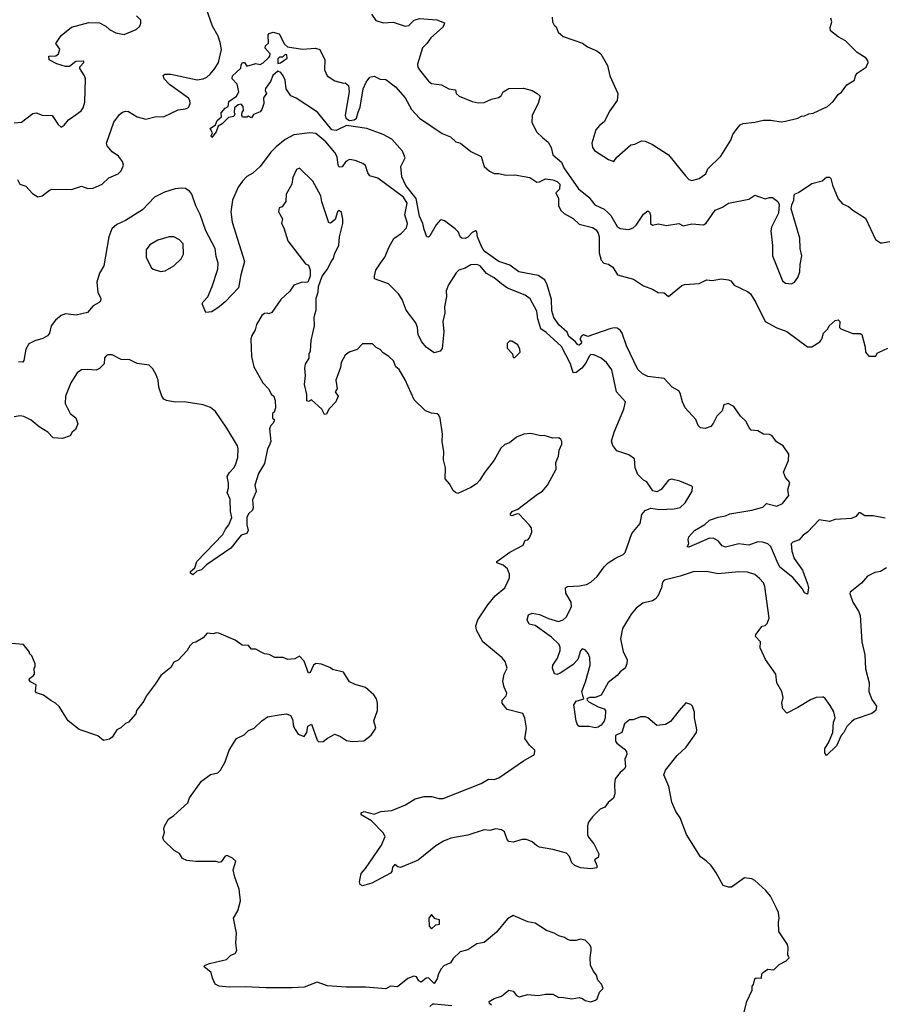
# Model space of a CAD drawing. Extents: x 2293878 to 2522763, y 823964 to 1006972.
# Tile 266 of 407: x 2381422 to 2387316, y 983707 to 990439. Entities that reach past the tile are written whole.
import ezdxf

# ---------------------------------------------------------------- set-up
doc = ezdxf.new("R2010")
doc.units = 0

msp = doc.modelspace()

# ---------------------------------------------------------------- linework, layer by layer
at = {"layer": '0CON20XD'}
for points in [[(2381407.5, 989345), (2381424.1, 989314.1), (2381465, 989300.6), (2381510.3, 989250.3), (2381545, 989227.8), (2381575, 989234.4), (2381625, 989272.5), (2381645, 989280), (2381775, 989277.1), (2381845, 989299.5), (2381886.7, 989285), (2381925, 989286.4), (2381985, 989314.2), (2382032.2, 989357.8), (2382095.4, 989385), (2382116.3, 989405), (2382130.3, 989445), (2382125, 989468.6), (2382096.7, 989505), (2382053.5, 989535), (2382020, 989575), (2382015.8, 989595), (2382065, 989738), (2382105, 989790), (2382124.5, 989805.5), (2382145, 989812.9), (2382165, 989810.8), (2382225.3, 989775.3), (2382285, 989759.5), (2382355, 989777.1), (2382405, 989775.3), (2382505, 989821.6), (2382555, 989828.5), (2382575, 989838.2), (2382587.2, 989865), (2382585.3, 989885.3), (2382575, 989903.1), (2382444.8, 989994.8), (2382408.5, 990035), (2382403.1, 990056.9), (2382414.6, 990065.4), (2382455, 990065.5), (2382635, 990028.4), (2382675, 990034), (2382700, 990045), (2382724.5, 990065), (2382756.5, 990105), (2382779.5, 990145), (2382801.1, 990235), (2382791.8, 990281.8), (2382777.8, 990325), (2382738.9, 990395), (2382696.9, 990516.9)], [(2381786.2, 989775), (2381841.2, 989815), (2381856, 989835), (2381868, 989875), (2381870.8, 990035), (2381865.7, 990055.7), (2381832.5, 990105), (2381833, 990117), (2381860, 990145), (2381860, 990155), (2381805, 990152.5), (2381761.7, 990118.3), (2381735, 990117.5), (2381675, 990137.5), (2381623.6, 990163.6), (2381621.7, 990188.3), (2381669.3, 990190.7), (2381686.7, 990205), (2381696.4, 990236.4), (2381670, 990275), (2381705, 990330), (2381775, 990387.5), (2381895, 990420), (2381966.4, 990416.4), (2382010, 990395), (2382035, 990372.5), (2382078.3, 990348.3), (2382135, 990337.5), (2382218.3, 990371.7), (2382242.5, 990395), (2382250, 990415), (2382250, 990435), (2382220, 990465)], [(2383826.6, 990476.6), (2383855, 990432.5), (2383905, 990416.2), (2383975, 990421.4), (2384056, 990394), (2384080.7, 990399.3), (2384118, 990435), (2384155, 990446.1), (2384272.9, 990437.1), (2384325, 990416.7), (2384323.3, 990405), (2384312, 990385), (2384232, 990315), (2384204.2, 990275), (2384175, 990247.1), (2384140, 990135), (2384142.5, 990115), (2384153.6, 990095), (2384215, 990018.6), (2384235, 990002.2), (2384305, 989993.2), (2384355, 989965.4), (2384399.4, 989959.4), (2384404.4, 989934.4), (2384425, 989916), (2384515, 989880), (2384555, 989870.6), (2384595, 989873.3), (2384645, 989896), (2384694, 989906), (2384711.2, 989918.8), (2384725.8, 989944.2), (2384765, 989969.2), (2384865, 989971.2), (2384924.6, 989954.6), (2384958, 989935), (2384977.5, 989915), (2384963.8, 989865), (2384923.3, 989785), (2384921.9, 989735), (2384955, 989668.8), (2384995, 989632.5), (2385032.2, 989602.2), (2385054.6, 989564.6), (2385066.2, 989515), (2385123.7, 989465), (2385140.6, 989425), (2385241.5, 989281.5), (2385310, 989225), (2385352.1, 989172.1), (2385415, 989143.1), (2385441, 989121), (2385460.5, 989100.5), (2385505.6, 989025), (2385525, 989011.3), (2385585, 989003.1), (2385615, 989015.6), (2385635.3, 989034.7), (2385685, 989108.8), (2385715, 989132.5), (2385725, 989122.5), (2385731.7, 989101.7), (2385732.5, 989045), (2385745, 989034.2), (2385785, 989042), (2385841.7, 989031.7), (2385925, 989046), (2385955, 989028.8), (2386015, 989042.5), (2386095, 989036), (2386112.3, 989047.7), (2386175, 989136), (2386225, 989156), (2386266.2, 989185), (2386405, 989212.5), (2386445, 989238.8), (2386515, 989213.3), (2386545, 989223.3), (2386565, 989222.5), (2386602.5, 989195), (2386612.5, 989175), (2386606.7, 989115), (2386559.7, 989020.3), (2386554.3, 988995), (2386566.2, 988895), (2386566.2, 988825), (2386635, 988653.3), (2386655, 988636.7), (2386695, 988633.3), (2386715.9, 988644.1), (2386740, 988675), (2386753.3, 988715), (2386754.3, 988765), (2386765.8, 988825), (2386756, 988875), (2386752.5, 988945), (2386694, 989145), (2386697.3, 989172.7), (2386712, 989205), (2386715, 989240), (2386721.2, 989248.8), (2386742.7, 989257.3), (2386835, 989318.8), (2386905, 989336.7), (2386935, 989362.5), (2386955, 989362.5), (2386965, 989352.5), (2386976.1, 989306.1), (2387014.4, 989214.4), (2387045, 989180), (2387085, 989161.2), (2387115, 989136), (2387202.7, 989082.7), (2387270, 988935), (2387303.3, 988913.3), (2387315, 988912.5), (2387382.5, 988925)], [(2385060, 990455), (2385063, 990423), (2385075, 990400), (2385088.8, 990388.8), (2385102.5, 990352.5), (2385134.6, 990324.6), (2385268.2, 990278.2), (2385302.1, 990252.1), (2385366.2, 990225), (2385393.3, 990205), (2385438.8, 990125), (2385453.8, 990055), (2385510, 989935), (2385503.8, 989885), (2385453.8, 989815), (2385415, 989740), (2385383.3, 989715), (2385358.8, 989685), (2385331.2, 989595), (2385336.2, 989565), (2385350, 989545), (2385445, 989482.5), (2385481.7, 989468.3), (2385502.3, 989497.7), (2385598, 989582), (2385625, 989588), (2385670.3, 989609.7), (2385695, 989607.5), (2385745, 989586.2), (2385855, 989514), (2385970.6, 989370.6), (2385995, 989346), (2386015, 989338), (2386065, 989352.9), (2386111.4, 989385), (2386125, 989418), (2386213.5, 989506.5), (2386281.5, 989615), (2386295, 989654), (2386324.4, 989695.6), (2386345, 989718.8), (2386365, 989728.8), (2386445, 989737.5), (2386505, 989752.2), (2386555, 989751.9), (2386625, 989740), (2386655, 989744.2), (2386740, 989765), (2386765, 989780), (2386785, 989781.2), (2386815, 989795.5), (2386845, 989798.6), (2386942.5, 989845), (2386981.7, 989878.3), (2387015, 989927.5), (2387037.7, 989942.3), (2387075, 989993.3), (2387127.5, 990025), (2387132.5, 990055), (2387145, 990072.5), (2387206.2, 990115), (2387218.8, 990145), (2387218, 990158), (2387206.4, 990176.4), (2387145, 990213.3), (2387065, 990293.8), (2387015, 990322), (2386963.3, 990363.3), (2386961.1, 990385), (2386971.4, 990425), (2386965, 990448)], [(2387335, 987031.5), (2387255, 987045.6), (2387196.8, 987046.8), (2387165, 987066.7), (2387155, 987066.7), (2387135, 987042.5), (2387105, 987028.8), (2386995, 987021.2), (2386955, 987006.7), (2386885, 987020), (2386806.2, 986935), (2386776.7, 986915), (2386747.7, 986882.3), (2386704.3, 986865.7), (2386694.4, 986855), (2386697.5, 986805), (2386714.4, 986755), (2386770, 986675), (2386805, 986582.5), (2386811.2, 986555), (2386805, 986510), (2386785, 986520), (2386768.5, 986548.5), (2386704.7, 986624.7), (2386615.6, 986695), (2386596.9, 986733.1), (2386555, 986835.7), (2386535, 986854.3), (2386496.9, 986866.9), (2386465, 986868.6), (2386405, 986846.7), (2386335, 986855.7), (2386245, 986832.5), (2386222.3, 986842.3), (2386195.9, 986875.9), (2386165, 986890.8), (2386135, 986894.5), (2385995, 986833.3), (2385983.3, 986835), (2385993.3, 986855), (2385988.8, 986885), (2385995, 986903.3), (2386034.2, 986945), (2386103.7, 986986.3), (2386135, 987016.9), (2386195, 987038), (2386245, 987045.7), (2386275, 987061.1), (2386424.1, 987084.1), (2386500, 987105), (2386525, 987130), (2386595, 987112.9), (2386635, 987131.1), (2386676.8, 987185), (2386670.5, 987225), (2386683.5, 987275), (2386655, 987308.8), (2386640.4, 987345), (2386675.8, 987425.8), (2386677.4, 987467.4), (2386638.8, 987525), (2386593.4, 987553.4), (2386564.2, 987594.2), (2386545, 987602), (2386504.2, 987604.2), (2386465, 987627.1), (2386421.4, 987631.4), (2386408.8, 987645), (2386385, 987694.2), (2386347.7, 987727.7), (2386303, 987793), (2386263.9, 987813.9), (2386233.5, 987805), (2386221.4, 987765), (2386185, 987728.1), (2386161.7, 987678.2), (2386145, 987657.8), (2386106.9, 987643.1), (2386075, 987648.5), (2386059.1, 987665), (2386042.3, 987705), (2385968.9, 987785), (2385951.2, 987825), (2385935.5, 987885.5), (2385925, 987901.2), (2385881.2, 987925), (2385825.6, 987985.6), (2385715, 987998.5), (2385677.1, 988017.1), (2385646, 988046), (2385618.6, 988105), (2385568.3, 988208.3), (2385539.2, 988295), (2385525, 988315.4), (2385505, 988329.7), (2385485, 988332.5), (2385455.4, 988325.4), (2385305, 988272.5), (2385275, 988284.3), (2385260, 988275), (2385248.9, 988255), (2385260.5, 988235), (2385259.2, 988225), (2385245, 988212.5), (2385235, 988214.4), (2385218.8, 988238.8), (2385175, 988271.8), (2385162.7, 988302.7), (2385105, 988352.9), (2385072.4, 988402.4), (2385057.6, 988447.6), (2385056.3, 988526.4), (2385026.1, 988626.1), (2385009.8, 988659.8), (2384965, 988690), (2384832, 988715), (2384770.8, 988760.8), (2384695, 988784.5), (2384594.9, 988854.9), (2384576.8, 988886.8), (2384550, 988955), (2384545, 988987.5), (2384537.5, 988995), (2384515, 988984), (2384485, 988950.6), (2384465, 988942.9), (2384444.2, 988944.2), (2384431.2, 988955), (2384421.2, 988985), (2384398.3, 989008.3), (2384325, 989063.8), (2384305, 989070), (2384295, 989068), (2384266.9, 989035), (2384225, 988961.4), (2384215, 988950.8), (2384205, 988954), (2384185, 989004.3), (2384176.7, 989045), (2384154.2, 989095), (2384131.9, 989215), (2384061.2, 989305), (2384034.3, 989365), (2384026.9, 989435), (2384056.7, 989495), (2384038.8, 989538.8), (2383965, 989622.5), (2383905, 989654.1), (2383795, 989695.4), (2383654.1, 989714.1), (2383585, 989680.6), (2383555, 989685.4), (2383457.4, 989807.4), (2383311.2, 989901.2), (2383275, 989917.1), (2383241.8, 989965), (2383235.6, 990025), (2383222.5, 990055), (2383206.7, 990076.7), (2383185, 990086.7), (2383151.9, 990058.1), (2383135.8, 990015), (2383102.3, 989967.7), (2383100, 989955), (2383108, 989935), (2383088, 989905), (2383089.2, 989865), (2383077.5, 989825), (2383065, 989809.2), (2383020, 989790), (2383005, 989767.5), (2382985, 989780), (2382975, 989772.5), (2382945, 989772.5), (2382940, 989785), (2382943, 989807), (2382951.7, 989818.3), (2382950, 989845), (2382935, 989860), (2382915, 989856.7), (2382890, 989835), (2382887.5, 989805), (2382892.5, 989795), (2382885, 989777.5), (2382849.3, 989770.7), (2382805, 989726.2), (2382779.3, 989710.7), (2382765, 989672.5), (2382735, 989632.5), (2382730, 989645), (2382740, 989665), (2382722.5, 989695), (2382759.3, 989720.7), (2382771.7, 989748.3), (2382800, 989775), (2382799.3, 989800.7), (2382825, 989832.5), (2382847.5, 989845), (2382850.7, 989879.3), (2382903.3, 989915), (2382920, 989945), (2382907, 989997), (2382874.2, 990034.2), (2382876.7, 990055), (2382932.5, 990107.5), (2382935, 990130), (2382945, 990146.7), (2382957.5, 990145), (2382975, 990120), (2383035, 990140), (2383065, 990132.5), (2383085, 990142.5), (2383123, 990177), (2383131.7, 990188.3), (2383132.5, 990205), (2383100, 990245), (2383100.7, 990259.3), (2383121.7, 990278.3), (2383120, 990335), (2383127.5, 990345), (2383155, 990353.3), (2383195, 990342.5), (2383231.7, 990271.7), (2383253, 990253), (2383355, 990237.5), (2383444.1, 990244.1), (2383473.9, 990233.9), (2383508.1, 990165), (2383505.6, 990095), (2383524, 990055), (2383575, 990020), (2383633.6, 990003.6), (2383646.4, 990006.4), (2383667.7, 989987.7), (2383674.2, 989945), (2383645.9, 989785), (2383651.3, 989765), (2383675, 989749.2), (2383707.1, 989752.9), (2383724.1, 989765.9), (2383735.8, 989805.8), (2383748.8, 989841.2), (2383770, 989965), (2383789.5, 990010.5), (2383814.3, 990045), (2383845, 990051.4), (2383885, 990032.5), (2383925, 990029.2), (2383989.1, 989979.1), (2384056.2, 989905), (2384099.5, 989825), (2384155, 989764.3), (2384309.6, 989659.6), (2384365, 989637.5), (2384403, 989603), (2384435, 989594.2), (2384505, 989536.7), (2384575, 989503.3), (2384595.8, 989435.8), (2384632.4, 989402.4), (2384665, 989386.2), (2384695, 989387.1), (2384745, 989376.5), (2384805, 989377.8), (2384908.7, 989358.7), (2384955, 989327.3), (2384975, 989328.9), (2385015, 989350), (2385065, 989343.6)], [(2383185, 990140), (2383205, 990142.5), (2383250, 990175), (2383248.3, 990198.3), (2383235, 990200), (2383217, 990183), (2383198.3, 990181.7), (2383185, 990170), (2383185, 990140)], [(2381385, 989733.8), (2381435, 989738.8), (2381512, 989798), (2381535, 989801.8), (2381575, 989786.9), (2381645, 989783.8), (2381685, 989721.2), (2381705, 989703.8), (2381725, 989718), (2381755.7, 989754.3), (2381786.2, 989775)], [(2383887.5, 988775), (2383917.5, 988815), (2383945.8, 988885), (2383977.6, 988942.4), (2384031.3, 988978.7), (2384065.8, 989015), (2384072.9, 989045), (2384053.8, 989105), (2384069.4, 989185), (2384045.5, 989225), (2383869.2, 989355), (2383815, 989370.4), (2383801.1, 989391.1), (2383785, 989442.7), (2383767.5, 989455), (2383715, 989474.8), (2383675, 989481.7), (2383651.1, 989468.9), (2383625, 989431.9), (2383605, 989430), (2383597.8, 989445), (2383590.8, 989500.8), (2383575, 989531.1), (2383515, 989602.5), (2383445, 989659.4), (2383405, 989664.4), (2383295, 989650.8), (2383235, 989620.4), (2383175, 989568.9), (2383138, 989532), (2383065.6, 989435), (2383015, 989389.4), (2382975, 989367.1), (2382944.2, 989335), (2382915, 989293.3), (2382876.9, 989205), (2382865.6, 989125), (2382874.5, 989055), (2382957.1, 988785), (2382932.1, 988695), (2382916.9, 988605), (2382825, 988508.9), (2382785, 988475.7), (2382735, 988442), (2382695, 988437.5), (2382670, 988495), (2382675, 988508.8), (2382706.5, 988543.5), (2382737.5, 988615), (2382775, 988733.3), (2382778.5, 988775), (2382765, 988820), (2382758.2, 988875), (2382692.9, 988995), (2382655, 989107.1), (2382624.7, 989165), (2382598.2, 989245), (2382584.3, 989265), (2382555, 989283.3), (2382525, 989287.3), (2382485, 989282.9), (2382411.4, 989258.6), (2382344, 989225), (2382260.5, 989139.5), (2382144.8, 989065.2), (2382085, 989039.1), (2382050.9, 989009.1), (2382031.5, 988955), (2381998.1, 988755), (2381967.5, 988705), (2381948, 988645), (2381955, 988572.5), (2381975.8, 988535), (2381974, 988515), (2381965.5, 988504.5), (2381925, 988482.5), (2381885, 988437.5), (2381808.3, 988418.3), (2381735, 988427.5), (2381705, 988415.8), (2381666.8, 988383.2), (2381636, 988345), (2381625.8, 988295), (2381612, 988278), (2381581.1, 988258.9), (2381525, 988244), (2381485, 988223.3), (2381463.8, 988185), (2381451.2, 988108.8), (2381443.8, 988096.2), (2381415, 988100)], [(2386373.3, 983655), (2386390, 983725), (2386427, 983803), (2386428.3, 983831.7), (2386437, 983843), (2386445, 983880), (2386455, 983887.5), (2386490, 983885), (2386492.5, 983915), (2386503.9, 983926.1), (2386535, 983946.7), (2386575, 983942.5), (2386610.7, 983979.3), (2386660, 984005), (2386680, 984025), (2386670, 984045), (2386672.5, 984095), (2386667.5, 984115), (2386610, 984205), (2386607.5, 984265), (2386612.5, 984295), (2386606.7, 984335), (2386593.8, 984363.8), (2386552.5, 984445), (2386520, 984485), (2386445, 984553.3), (2386423.9, 984563.9), (2386375, 984571.2), (2386285, 984508), (2386265, 984507.5), (2386228.3, 984518.3), (2386180.8, 984605), (2386146, 984655), (2386116.2, 984685), (2386073.8, 984715), (2385978.3, 984868.3), (2385935, 984982.5), (2385906.7, 985025), (2385878.3, 985088.3), (2385858.8, 985195), (2385823.6, 985276.4), (2385835, 985307.5), (2385915, 985406.7), (2385976.2, 985465), (2386046.2, 985565), (2386048.8, 985585), (2386032.5, 985665), (2386032.5, 985705), (2386020, 985745), (2386007, 985757), (2385975, 985767.5), (2385927.5, 985715), (2385869.5, 985640.5), (2385835, 985620), (2385775, 985613.8), (2385714.3, 985664.3), (2385695, 985672), (2385665, 985671.2), (2385615, 985652.5), (2385588.3, 985651.7), (2385555.9, 985624.1), (2385535.9, 985564.1), (2385492.5, 985545), (2385493.3, 985505), (2385501.7, 985491.7), (2385553, 985453), (2385567.5, 985435), (2385570, 985415), (2385556.4, 985383.6), (2385560.5, 985329.5), (2385553.3, 985315), (2385525, 985291.2), (2385491.2, 985248.8), (2385485.9, 985214.1), (2385488, 985145), (2385478.8, 985115), (2385444.1, 985085.9), (2385420, 985055), (2385389.5, 985040.5), (2385335, 984988.8), (2385308.8, 984951.2), (2385302.3, 984927.7), (2385302.5, 984865), (2385308.3, 984848.3), (2385344.2, 984804.2), (2385378.8, 984735), (2385375, 984710), (2385350, 984695), (2385366.7, 984655), (2385365, 984640), (2385325, 984633.3), (2385255, 984640), (2385215, 984656.7), (2385195, 984673.3), (2385178.3, 984718.3), (2385159.5, 984739.5), (2385065, 984766.2), (2384975, 984780), (2384953.1, 984793.1), (2384925, 984817.5), (2384885, 984834.4), (2384855.7, 984834.3), (2384795, 984815.8), (2384765, 984819.2), (2384752.4, 984832.4), (2384735.6, 984885), (2384715, 984900), (2384675, 984905.4), (2384635, 984895.5), (2384595, 984899.5), (2384485, 984863.8), (2384368.4, 984841.6), (2384318.3, 984821.7), (2384265, 984790), (2384145, 984692), (2384025, 984642.5), (2384005.8, 984645.8), (2383985, 984663.3), (2383970, 984645), (2383966, 984615), (2383955, 984603.3), (2383827.5, 984535), (2383765, 984517.8), (2383749.4, 984525), (2383743.5, 984543.5), (2383755, 984602), (2383785.8, 984635), (2383894.3, 984795), (2383918.8, 984855), (2383905, 984880), (2383825, 984961.2), (2383755, 985001.2), (2383755, 985016), (2383775, 985024.2), (2383843.6, 985006.4), (2383890, 985025), (2383965, 985032), (2384058.9, 985071.1), (2384125, 985111.2), (2384185, 985127.5), (2384237.3, 985127.3), (2384285, 985112.9), (2384315, 985112.9), (2384575, 985215.6), (2384625, 985245.6), (2384665, 985244.5), (2384695, 985254.4), (2384865, 985372), (2384940, 985415), (2384941.2, 985445), (2384905, 985478.8), (2384874.2, 985525), (2384881.7, 985561.7), (2384884.2, 985595), (2384874, 985664), (2384860, 985695), (2384752.1, 985722.1), (2384720, 985765), (2384719.2, 985785), (2384745.8, 985815), (2384750.8, 985835), (2384732.5, 985875), (2384722.9, 985915), (2384732.9, 985965), (2384752, 986005), (2384740.3, 986050.3), (2384718.8, 986075), (2384586, 986185), (2384544, 986265), (2384539.2, 986295), (2384553.6, 986336.4), (2384621.3, 986438.7), (2384670, 986500), (2384736, 986555), (2384768.3, 986621.7), (2384768.6, 986648.6), (2384756.2, 986685), (2384725, 986708.6), (2384683.3, 986725), (2384682, 986735), (2384771.7, 986798.3), (2384862.5, 986845), (2384875, 986880), (2384895, 986883.3), (2384906.7, 986895), (2384922.5, 986935), (2384920, 986965), (2384903.3, 986985), (2384835, 987057.5), (2384820.7, 987059.3), (2384785, 987047.5), (2384775, 987050), (2384775, 987060), (2384787.5, 987075), (2384825, 987092.5), (2384960, 987195), (2384995.6, 987214.4), (2385028.8, 987255), (2385088, 987365), (2385085, 987410), (2385103.3, 987455), (2385108.8, 987495), (2385127, 987537), (2385127.5, 987555), (2385119.3, 987569.3), (2385105, 987580), (2385065, 987577.5), (2385006.4, 987596.4), (2384983.9, 987593.9), (2384915, 987608.8), (2384865.9, 987604.1), (2384816.4, 987583.6), (2384770, 987545), (2384736.4, 987533.6), (2384710.5, 987509.5), (2384664.1, 987425.9), (2384600.8, 987345), (2384565, 987287.5), (2384542.5, 987265), (2384505, 987240), (2384415, 987200), (2384400, 987205), (2384385, 987220), (2384360, 987265), (2384330, 987300), (2384330.8, 987375), (2384318.2, 987428.2), (2384320.3, 987485), (2384308.9, 987555), (2384311.9, 987605), (2384294.6, 987714.6), (2384286.4, 987735), (2384275, 987744.3), (2384235, 987749.2), (2384195.4, 987765.4), (2384118.6, 987838.6), (2384056.8, 987976.8), (2384015, 988047.5), (2383993.3, 988065), (2383975.8, 988105.8), (2383945, 988136.7), (2383905, 988160), (2383885, 988182.5), (2383857, 988197), (2383831.7, 988221.7), (2383765, 988223.3), (2383727, 988183), (2383674.1, 988165.9), (2383645.9, 988144.1), (2383618.8, 988095), (2383615, 988060), (2383581.2, 987975), (2383592.5, 987915), (2383577.5, 987895), (2383597.5, 987865), (2383582.5, 987825), (2383533.6, 987776.4), (2383518.3, 987741.7), (2383505, 987740), (2383486.4, 987776.4), (2383415, 987840), (2383395, 987827.5), (2383385, 987832.5), (2383383.8, 987875), (2383368.8, 987945), (2383374, 988005), (2383370.6, 988055), (2383375.7, 988084.3), (2383400, 988125), (2383400, 988155), (2383410, 988175), (2383413.9, 988246.1), (2383436.7, 988345), (2383434, 988405), (2383448.8, 988455), (2383448, 988535), (2383461.4, 988575), (2383463.3, 988615), (2383490, 988685), (2383526.1, 988733.9), (2383550, 988785), (2383566.7, 988805), (2383573.3, 988835), (2383603.9, 988896.1), (2383608, 988955), (2383631.2, 989045), (2383631.2, 989075), (2383620, 989120), (2383605, 989133.3), (2383594.5, 989125), (2383578.5, 989071.5), (2383545, 989048), (2383535, 989048.8), (2383486.4, 989193.6), (2383478.8, 989235), (2383424, 989335), (2383335, 989422.5), (2383312.5, 989415), (2383289.3, 989360.7), (2383281.2, 989315), (2383243.6, 989246.4), (2383240, 989195), (2383215, 989160), (2383195, 989152.5), (2383190, 989125), (2383217, 989077), (2383210, 989045), (2383226.7, 989015), (2383255, 988927.5), (2383375, 988770), (2383395, 988760), (2383407.5, 988725), (2383406.7, 988685), (2383390, 988645), (2383345, 988642.5), (2383295, 988622.5), (2383267.7, 988582.3), (2383206.7, 988525), (2383145, 988436.7), (2383125, 988427.5), (2383115, 988432.5), (2383095, 988430), (2383076.7, 988415), (2383041.2, 988355), (2383031.7, 988318.3), (2383006.2, 988275), (2383001.2, 988255), (2383006.7, 988135), (2383022.5, 988065), (2383082.5, 987955), (2383122.5, 987915), (2383142.5, 987875), (2383157.5, 987865), (2383167.5, 987835), (2383170, 987785), (2383160, 987755), (2383150, 987745), (2383150, 987715), (2383160, 987705), (2383160, 987695), (2383155, 987680), (2383137.5, 987665), (2383129.3, 987640.7), (2383138.8, 987555), (2383125.6, 987524.4), (2383114.4, 987505.6), (2383094.2, 987405), (2383054.2, 987335), (2383028, 987255), (2383037.6, 987212.4), (2383013.3, 987155), (2383018.3, 987101.7), (2383013.3, 987085), (2382985, 987060), (2382974.3, 987035), (2382973.1, 986985), (2382983.8, 986945), (2382974.2, 986925.8), (2382935, 986913.8), (2382865, 986826), (2382698.6, 986711.4), (2382665, 986677.5), (2382631.7, 986668.3), (2382605, 986642.5), (2382590, 986655), (2382590, 986665), (2382618.3, 986691.7), (2382632.5, 986735), (2382810.3, 986919.7), (2382827.5, 986955), (2382851.2, 986985), (2382872, 987035), (2382863.3, 987075), (2382860.9, 987160.9), (2382840, 987205), (2382849.4, 987235), (2382849.7, 987269.7), (2382840.8, 987315), (2382855, 987343.8), (2382885, 987373.8), (2382895.6, 987395), (2382912, 987445), (2382915.9, 987504.1), (2382910.8, 987525), (2382838.1, 987645), (2382759.6, 987759.6), (2382725, 987786.9), (2382675, 987804.4), (2382545, 987825.7), (2382485, 987822.9), (2382425, 987834.4), (2382406.2, 987845), (2382392.9, 987865), (2382372.5, 987925), (2382367.3, 987975), (2382355, 988010), (2382332.3, 988052.3), (2382307.1, 988077.1), (2382225, 988088.1), (2382175, 988111.9), (2382115, 988114.3), (2382055, 988146.2), (2382025, 988146.2), (2382015, 988143.3), (2382002.3, 988127.7), (2382000, 988085), (2381967.3, 988052.7), (2381945, 988041.2), (2381885, 988048), (2381845, 988043.8), (2381815, 988023.3), (2381770.8, 987955)], [(2385065, 989343.6), (2385095, 989332.7), (2385113.2, 989313.2), (2385111.1, 989278.9), (2385085.6, 989255), (2385102.7, 989215), (2385104.1, 989165), (2385122.4, 989132.4), (2385142.8, 989112.8), (2385205, 989080.3), (2385245, 989041.2), (2385335, 989018.8), (2385360.8, 989000.8), (2385375, 988980), (2385382, 988955), (2385381.2, 988845), (2385395, 988794), (2385413.3, 988775), (2385445, 988768), (2385475, 988746), (2385506.7, 988695), (2385615.6, 988665.6), (2385685, 988618), (2385745, 988595.8), (2385785, 988572.5), (2385825, 988572), (2385855, 988546.7), (2385945, 988618.9), (2385965, 988628.8), (2386065, 988635.7), (2386115, 988660), (2386155, 988656), (2386215, 988665.8), (2386265, 988659.2), (2386282.2, 988652.2), (2386305, 988624.2), (2386395, 988580.8), (2386415, 988564), (2386452.2, 988505), (2386515.7, 988375.7), (2386595, 988332.5), (2386665, 988305.7), (2386805, 988202.5), (2386835, 988202), (2386890, 988235), (2386903.8, 988255), (2386913.8, 988295), (2386944.1, 988325.9), (2386954.4, 988345.6), (2386995, 988381.2), (2387015, 988387.5), (2387025.7, 988375.7), (2387024, 988335), (2387033.9, 988323.9), (2387115, 988293.3), (2387165, 988293.8), (2387177.3, 988287.3), (2387199.3, 988199.3), (2387201.2, 988165), (2387225, 988137.5), (2387271.7, 988138.3), (2387282, 988158), (2387293.9, 988166.1), (2387355, 988193.8)], [(2382385, 988717.5), (2382415, 988721.2), (2382474.4, 988755.6), (2382525.6, 988804.4), (2382542, 988835), (2382540, 988905), (2382514.1, 988934.1), (2382475, 988954), (2382443.8, 988953.8), (2382365, 988931.8), (2382310.5, 988899.5), (2382285.6, 988865), (2382285.8, 988815), (2382320, 988745), (2382335, 988733.8), (2382385, 988717.5)], [(2387345, 986692), (2387305, 986666), (2387265, 986660), (2387215, 986633.3), (2387175, 986587.1), (2387097.5, 986525), (2387094, 986515), (2387115.6, 986455), (2387152.9, 986395), (2387164.2, 986365), (2387175.5, 986185.5), (2387197.5, 986095), (2387201.1, 986001.1), (2387226.7, 985905), (2387223.3, 985845), (2387245, 985790), (2387277.5, 985745), (2387273.3, 985715), (2387245, 985696), (2387125, 985652.9), (2387105, 985638.6), (2387074.1, 985605.9), (2387053.1, 985565), (2387034.2, 985545), (2387003.8, 985475), (2386935, 985407.5), (2386924, 985425), (2386924, 985455), (2386948.6, 985495), (2386978, 985565), (2386983.8, 985635), (2386994.1, 985665.9), (2386985.8, 985705.8), (2386960.7, 985750.7), (2386926.4, 985796.4), (2386915, 985807.5), (2386907, 985807), (2386865, 985803.3), (2386825, 985788), (2386740, 985735), (2386665, 985696.7), (2386636.4, 985726.4), (2386630, 985765), (2386638.8, 985805), (2386628.8, 985845), (2386596.2, 985905), (2386589.2, 985965), (2386519.4, 986065), (2386482.5, 986145), (2386483.3, 986185), (2386450.7, 986220.7), (2386453.3, 986235), (2386495, 986292.5), (2386515, 986296.2), (2386530.6, 986309.4), (2386544.3, 986345.7), (2386513, 986563), (2386505, 986588.8), (2386478.3, 986618.3), (2386444.5, 986644.5), (2386395, 986660.8), (2386335, 986664.2), (2386195, 986650), (2386115, 986666.2), (2386025, 986664.6), (2385935, 986633.5), (2385825, 986607.1), (2385815, 986592.5), (2385808.6, 986555), (2385782.1, 986497.9), (2385764.3, 986475.7), (2385745, 986464.2), (2385679.7, 986450.3), (2385635, 986414.3), (2385600, 986375), (2385540.6, 986275), (2385526.5, 986205), (2385545, 986116.7), (2385572.5, 986065), (2385570, 986035), (2385559.2, 986005), (2385525, 985980), (2385505, 985954.2), (2385442.7, 985907.3), (2385395, 985819.5), (2385355, 985803.3), (2385315, 985804.7), (2385297.5, 985795), (2385299.1, 985785), (2385311.1, 985775), (2385375, 985740), (2385415, 985727.6), (2385425, 985715.4), (2385423.1, 985665), (2385415, 985641.9), (2385395.5, 985615), (2385375, 985600.8), (2385355, 985597.5), (2385313, 985607), (2385245, 985606.7), (2385235, 985612.5), (2385225, 985642.5), (2385209.7, 985755), (2385225, 985778.7), (2385275.8, 985795), (2385271.2, 985818.8), (2385263.1, 985845), (2385288.9, 985911.1), (2385319.5, 986025), (2385318.6, 986078.6), (2385307.5, 986105), (2385285, 986131.2), (2385265, 986136.2), (2385255, 986122.5), (2385235.5, 986064.5), (2385202, 986028), (2385115, 985970), (2385095, 985962), (2385076.7, 985966.7), (2385062, 986005), (2385066.2, 986025), (2385096.6, 986073.4), (2385114.4, 986125), (2385115.5, 986145.5), (2385107.4, 986167.4), (2385055, 986217.5), (2384945, 986297.5), (2384902.5, 986305), (2384890, 986335), (2384899.5, 986370.5), (2384925, 986382), (2384975, 986372.5), (2385034.5, 986344.5), (2385103.2, 986323.2), (2385136.7, 986335), (2385156.6, 986353.4), (2385192, 986425), (2385191.2, 986455), (2385155, 986517.5), (2385151.2, 986555), (2385166.4, 986563.6), (2385248.3, 986568.3), (2385295, 986577.5), (2385325, 986594), (2385368.1, 986631.9), (2385415, 986697.5), (2385442.9, 986725), (2385492.4, 986757.6), (2385545, 986781.5), (2385559.4, 986795), (2385604.4, 986925.6), (2385661.2, 986995), (2385673.3, 987055), (2385697, 987083), (2385735, 987098.8), (2385795, 987090), (2385895, 987094), (2385935, 987103.8), (2385968.8, 987135), (2386016.7, 987215), (2386020, 987245), (2386015, 987250), (2385933.9, 987283.9), (2385875, 987296.2), (2385855, 987290), (2385805, 987226.2), (2385775, 987211.2), (2385748, 987218), (2385708.3, 987278.3), (2385685, 987290), (2385645, 987330), (2385627.5, 987375), (2385622.5, 987435), (2385585, 987462.5), (2385501.7, 987491.7), (2385475, 987527.5), (2385466.2, 987556.2), (2385485, 987617.5), (2385550.8, 987775), (2385561.2, 987825), (2385499.2, 987895), (2385467.5, 988045), (2385430.8, 988095), (2385395.5, 988125.5), (2385345, 988147.5), (2385325, 988148.9), (2385312.4, 988137.6), (2385293.6, 988095), (2385263.2, 988055), (2385225, 988026.1), (2385202.9, 988025), (2385186.9, 988085), (2385124, 988205), (2385020.4, 988300.4), (2384983.6, 988325), (2384963.3, 988393.3), (2384955.8, 988445.8), (2384910.9, 988530.9), (2384875.3, 988555.3), (2384755, 988603.6), (2384713.6, 988633.6), (2384665, 988672.5), (2384612.9, 988702.9), (2384569.2, 988755), (2384545, 988765.6), (2384505, 988762.9), (2384465, 988739.2), (2384423.9, 988726.1), (2384405, 988707.5), (2384352.5, 988625), (2384336, 988585), (2384338.6, 988545), (2384325.9, 988475.9), (2384327.5, 988435), (2384313.1, 988375), (2384320.6, 988305), (2384309.5, 988190.5), (2384295, 988172.5), (2384255, 988161.2), (2384200.6, 988200.6), (2384169.5, 988235), (2384145.4, 988285), (2384139.6, 988335), (2384128.9, 988365), (2384062.8, 988452.8), (2384036.4, 988526.4), (2384010.5, 988565), (2383942, 988632), (2383847.5, 988667.5), (2383845.6, 988685), (2383854.5, 988725), (2383887.5, 988775)], [(2384805, 988130), (2384842.5, 988165), (2384840, 988185), (2384825.8, 988215.8), (2384785, 988240), (2384768.3, 988241.7), (2384752.5, 988225), (2384753.6, 988193.6), (2384790, 988155), (2384795, 988130), (2384805, 988130)], [(2381770.8, 987955), (2381734.3, 987865), (2381733.7, 987813.7), (2381767, 987747), (2381805, 987717.5), (2381820, 987675), (2381803.6, 987636.4), (2381780.7, 987619.3), (2381765.9, 987594.1), (2381715, 987576.2), (2381650, 987580), (2381615, 987618), (2381555, 987653.8), (2381499.5, 987699.5), (2381450, 987725), (2381425, 987730), (2381385, 987723.8)], [(2384645, 983700), (2384631.7, 983711.7), (2384630, 983725), (2384665, 983747.5), (2384715, 983762.5), (2384765, 983802.5), (2384795, 983797.5), (2384816.1, 983766.1), (2384835, 983758), (2384895, 983773.3), (2384965, 983766.2), (2385015, 983776.7), (2385065, 983776.2), (2385105, 983753.3), (2385125, 983756.2), (2385195, 983743.3), (2385245, 983752.5), (2385266.7, 983746.7), (2385285, 983732.5), (2385325, 983722.5), (2385356.1, 983733.9), (2385367.5, 983745), (2385385, 983790), (2385410, 983815), (2385397.5, 983845), (2385372.3, 983872.3), (2385362.5, 983905), (2385340, 983935), (2385323.6, 983973.6), (2385320, 984025), (2385326, 984074), (2385326, 984095), (2385316.2, 984115), (2385285, 984145.8), (2385255, 984152), (2385225, 984143.8), (2385185, 984143.3), (2385165, 984150), (2385145, 984163.8), (2385105, 984173.8), (2385073.9, 984193.9), (2385022.3, 984212.3), (2384945, 984262), (2384895, 984271.2), (2384795, 984313.8), (2384755, 984291.2), (2384681.2, 984198.8), (2384595, 984130), (2384545, 984120), (2384485, 984078.8), (2384432.5, 984065), (2384385, 984020), (2384365, 983990), (2384321.2, 983968.8), (2384301.2, 983948.8), (2384283.8, 983915), (2384275, 983880), (2384255, 983850), (2384215, 983887.5), (2384200, 983885), (2384165, 983857.5), (2384148.3, 983868.3), (2384132.5, 983895), (2384115, 983900), (2384075, 983882.5), (2384003.9, 983826.1), (2383955, 983830.8), (2383925, 983812.2), (2383785, 983824.5), (2383652.5, 983825), (2383525, 983832.2), (2383455, 983858.6), (2383366, 983824), (2383285, 983818.4), (2383105, 983819.3), (2382965, 983827.1), (2382853.5, 983823.5), (2382785, 983831.8), (2382757.5, 983845), (2382739.4, 983885), (2382731.2, 983925), (2382680, 983965), (2382690, 983975), (2382720, 983985), (2382835, 984013.8), (2382865, 984042.5), (2382895, 984053.3), (2382906.2, 984075), (2382900, 984125), (2382903.6, 984193.6), (2382883.3, 984295), (2382913.6, 984346.4), (2382931.2, 984415), (2382921.2, 984495), (2382892.5, 984575), (2382880, 984625), (2382900, 984685), (2382876.1, 984706.1), (2382840, 984725), (2382825, 984720), (2382798.3, 984681.7), (2382785, 984676.2), (2382765, 984682), (2382625, 984682), (2382565, 984690), (2382535, 984703.8), (2382515, 984737.5), (2382477.7, 984757.7), (2382406.4, 984826.4), (2382401.2, 984845), (2382412.5, 984882.5), (2382406.7, 984905), (2382411.2, 984925), (2382438.3, 984971.7), (2382475, 984997.5), (2382570, 985085), (2382582.4, 985117.6), (2382665, 985233.3), (2382725, 985277.5), (2382775, 985290), (2382795, 985306.7), (2382826, 985365), (2382853.3, 985445), (2382902.5, 985525), (2382955, 985548), (2382985, 985578.8), (2383024.4, 985595.6), (2383076.2, 985645), (2383115, 985672), (2383195, 985686.2), (2383245, 985693.3), (2383271.7, 985681.7), (2383287, 985657), (2383294, 985605), (2383303.3, 985585), (2383325, 985553.3), (2383365, 985537.5), (2383383.8, 985565), (2383391.7, 985608.3), (2383415, 985622.5), (2383455, 985513.3), (2383465, 985501.2), (2383495.9, 985504.1), (2383525, 985526.7), (2383575, 985552.5), (2383615, 985537.5), (2383655, 985510), (2383695, 985503.3), (2383773, 985507), (2383823.9, 985546.1), (2383856.7, 985595), (2383842.5, 985645), (2383867.5, 985715), (2383867.5, 985765), (2383860, 985795), (2383843, 985823), (2383785, 985872.5), (2383713.6, 985893.6), (2383675, 985912.5), (2383635, 985976.7), (2383560, 985995), (2383545, 986007.5), (2383485, 986032.5), (2383445, 986036.7), (2383428.8, 986025), (2383407.5, 985975), (2383395, 985970), (2383365, 986052.5), (2383335, 986087.5), (2383301.7, 986068.3), (2383255, 986063.3), (2383223, 986077), (2383165, 986076.7), (2383127.7, 986097.7), (2383095, 986103.8), (2383072.5, 986115), (2383035, 986133.8), (2383005, 986134), (2382985, 986158.8), (2382942.3, 986162.3), (2382895, 986196.7), (2382783.9, 986243.9), (2382765, 986246.7), (2382745, 986240), (2382702.5, 986245), (2382675, 986212.5), (2382626.7, 986183.3), (2382605, 986177.5), (2382585, 986157.5), (2382566.7, 986125), (2382505, 986060), (2382475, 986046.7), (2382455, 986010), (2382386.7, 985955), (2382348.8, 985895), (2382285.9, 985814.1), (2382270.5, 985779.5), (2382220, 985715), (2382216.4, 985693.6), (2382165, 985636.7), (2382144.2, 985625.8), (2382113.6, 985596.4), (2382085, 985582.5), (2382055, 985533.3), (2382035, 985518.8), (2381995, 985510), (2381955, 985543.3), (2381827.5, 985585), (2381753.3, 985645), (2381691.7, 985741.7), (2381667.5, 985765), (2381634, 985784), (2381585, 985820), (2381537, 985837), (2381530, 985845), (2381535, 985890), (2381495, 985912.5), (2381487.5, 985925), (2381490, 985935), (2381515, 985952.5), (2381522.5, 985965), (2381520, 986005), (2381527, 986013), (2381527.5, 986035), (2381505, 986090), (2381490, 986105), (2381490, 986115), (2381447, 986167), (2381365, 986172.5)], [(2384235, 984222.5), (2384265, 984250), (2384290, 984255), (2384290, 984285), (2384261.7, 984291.7), (2384235, 984320), (2384217.5, 984295), (2384220.7, 984240.7), (2384235, 984222.5)], [(2384225, 983692.5), (2384245, 983710), (2384255, 983710), (2384375, 983699.2)]]:
    msp.add_lwpolyline(points, dxfattribs=at)

doc.saveas('drawing.dxf')
